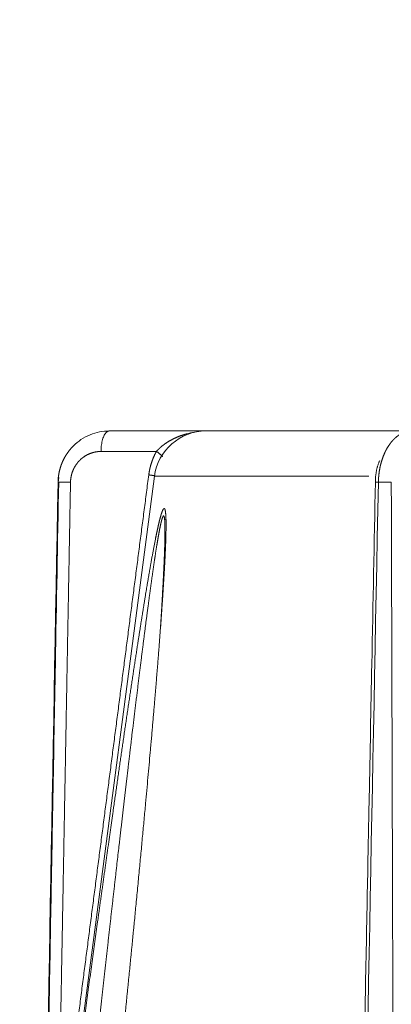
# Model space of a CAD drawing. Header units: millimetres. Extents: x 5437 to 18441, y -4466 to 3128.
# Tile 343 of 497: x 13640 to 13654, y -36 to 1. Entities that reach past the tile are written whole.
import ezdxf

# ---------------------------------------------------------------- set-up
doc = ezdxf.new("R2010")
doc.units = ezdxf.units.MM
doc.layers.add('1', color=7, linetype='Continuous', true_color=0xffffff)
doc.dimstyles.get("Standard").update_dxf_attribs({"dimtxt": 0.18, "dimasz": 0.18, "dimexe": 0.18, "dimexo": 0.0625, "dimgap": 0.09, "dimtad": 0, "dimtih": 1, "dimtoh": 1, "dimdec": 4, "dimzin": 0, "dimdsep": 46, "dimtxsty": 'Standard', "dimcen": 0.09, "dimadec": 0, "dimazin": 0, "dimtfac": 1, "dimtdec": 4, "dimtofl": 0, "dimtmove": 0, "dimatfit": 3, "dimfxl": 1, "dimtolj": 1, "dimtzin": 0, "dimarcsym": 0})

# ---------------------------------------------------------------- blocks, each defined once
blk = doc.blocks.new('*D4')
at = {"color": 0, "lineweight": -2, "transparency": 16777216}
for p, q in [((13346.81, 234.502), (13346.81, -825.635)), ((13857.587, -64.498), (13857.587, -825.635))]:
    blk.add_line(p, q, dxfattribs=at)
at = {"color": 0, "lineweight": 0, "transparency": 16777216}
for p, q in [((13426.81, -825.455), (13508.775, -825.455)), ((13777.587, -825.455), (13695.622, -825.455))]:
    blk.add_line(p, q, dxfattribs=at)
at = {"color": 0, "lineweight": 20, "transparency": 16777216}
for points in [[(13426.81, -812.121), (13426.81, -838.788), (13346.81, -825.455)], [(13777.587, -812.121), (13777.587, -838.788), (13857.587, -825.455)]]:
    blk.add_solid(points, dxfattribs=at)
at = {"layer": 'Defpoints', "color": 0, "lineweight": 20, "transparency": 16777216}
for p in [(13346.81, 234.564), (13857.587, -64.436), (13346.81, -825.455)]:
    blk.add_point(p, dxfattribs=at)
at = {"color": 0, "lineweight": 20, "transparency": 16777216, "insert": (13602.199, -825.455), "char_height": 80, "attachment_point": 5}
blk.add_mtext('\\A1;515', dxfattribs=at)

msp = doc.modelspace()

# ---------------------------------------------------------------- linework, layer by layer
at = {"layer": '1', "color": 0, "lineweight": 20}
for p, q in [((13643.2294, -14.43566), (13646.94266, -14.43566)), ((13646.9427, -14.43566), (13654.85683, -14.43566)), ((13645.03492, -15.2217), (13642.91073, -15.2217)), ((13644.95981, -16.17461), (13640.44925, -50.43566)), ((13653.18463, -16.17461), (13644.95981, -16.17461)), ((13654.04093, -16.40076), (13653.54544, -16.40076))]:
    msp.add_line(p, q, dxfattribs=at)
msp.add_arc((13646.9427, -16.43566), 2, 90, 172.5, dxfattribs=at)
for points, degree in [([(13642.14276, -14.76862), (13642.25252, -14.69456), (13642.36974, -14.63177), (13642.49205, -14.58152)], 3), ([(13646.19726, -14.54593), (13646.29341, -14.52019), (13646.39055, -14.49863), (13646.48833, -14.48164)], 3), ([(13641.85927, -15.0008), (13641.94633, -14.91472), (13642.04137, -14.83688), (13642.14276, -14.76862)], 3), ([(13653.59485, -15.56686), (13653.43041, -15.95214), (13653.42998, -16.39901)], 2), ([(13641.25707, -42.92177), (13641.95316, -37.56092), (13642.64962, -32.20012), (13643.34646, -26.83938), (13644.04371, -21.4787), (13644.74138, -16.11807)], 5), ([(13641.29328, -16.21845), (13641.26489, -16.39923)], 1), ([(13640.67136, -48.74839), (13640.86806, -37.96585), (13641.06506, -27.1833), (13641.26238, -16.40076)], 3), ([(13641.74155, -16.40076), (13641.64454, -21.70496), (13641.54758, -27.00916), (13641.45068, -32.31337), (13641.35385, -37.61757), (13641.25707, -42.92177)], 5), ([(13653.54544, -16.40076), (13653.32269, -27.73584), (13653.10004, -39.07093), (13652.87748, -50.40602)], 3), ([(13654.1435, -50.40728), (13654.10814, -39.07163), (13654.07393, -27.73612), (13654.04093, -16.40076)], 3), ([(13645.36178, -18.06048), (13645.36135, -18.04039), (13645.36085, -18.02031), (13645.36028, -18.00022)], 3), ([(13645.05342, -18.80772), (13645.03744, -18.91157), (13645.02097, -19.01543), (13645.00402, -19.11928)], 3), ([(13645.39699, -18.51104), (13645.39432, -18.6048), (13645.39105, -18.70075), (13645.3873, -18.79827)], 3), ([(13644.65155, -20.51551), (13644.66312, -20.4464), (13644.67471, -20.37729), (13644.68632, -20.30819)], 3), ([(13644.72804, -21.06031), (13644.71297, -21.17528), (13644.69768, -21.29024), (13644.68219, -21.4052)], 3), ([(13644.00476, -24.6665), (13644.01572, -24.59294), (13644.02669, -24.51938), (13644.03767, -24.44582)], 3), ([(13644.99094, -24.51772), (13644.98244, -24.6184), (13644.97396, -24.71909), (13644.96549, -24.81977)], 3), ([(13644.13092, -25.82265), (13644.11678, -25.94158), (13644.10256, -26.06051), (13644.08824, -26.17943)], 3), ([(13643.59996, -30.3563), (13643.57461, -30.5791), (13643.54907, -30.8019), (13643.52334, -31.0247)], 3), ([(13644.24612, -32.66193), (13644.22618, -32.86675), (13644.20626, -33.07157), (13644.18637, -33.27639)], 3), ([(13642.78114, -33.25179), (13642.79178, -33.17504), (13642.80241, -33.09828), (13642.81305, -33.02153)], 3)]:
    msp.add_open_spline(points, degree=degree, dxfattribs=at)
for points, degree, knots in [([(13642.49205, -14.58152), (13642.6087, -14.5335), (13642.72999, -14.49693), (13642.97731, -14.44801), (13643.10334, -14.43566), (13643.2294, -14.43566)], 3, [0, 0, 0, 0, 0.5, 0.5, 1, 1, 1, 1]), ([(13645.45317, -14.86923), (13645.45976, -14.86507), (13645.47303, -14.8567), (13645.49324, -14.84431), (13645.51382, -14.83195), (13645.53481, -14.81964), (13645.55618, -14.80738), (13645.57795, -14.79518), (13645.60012, -14.78305), (13645.62268, -14.771), (13645.64564, -14.75902), (13645.66899, -14.74713), (13645.69275, -14.73534), (13645.7169, -14.72365), (13645.74145, -14.71207), (13645.7664, -14.70061), (13645.79174, -14.68927), (13645.81749, -14.67807), (13645.84363, -14.66701), (13645.87017, -14.6561), (13645.89712, -14.64535), (13645.92445, -14.63475), (13645.94286, -14.62789), (13645.95211, -14.62444)], 3, [0, 0, 0, 0, 0.04205882, 0.08466874, 0.12783067, 0.17154548, 0.21581401, 0.26063709, 0.30601548, 0.35194996, 0.39844123, 0.44549002, 0.49309698, 0.54126278, 0.58998805, 0.6392734, 0.6891194, 0.73952664, 0.79049567, 0.84202701, 0.89412118, 0.94677868, 1, 1, 1, 1]), ([(13645.95211, -14.62444), (13645.95993, -14.62157), (13645.97562, -14.61582), (13645.99933, -14.60742), (13646.02327, -14.59915), (13646.04745, -14.59105), (13646.07185, -14.5831), (13646.09648, -14.57531), (13646.12135, -14.56769), (13646.14644, -14.56025), (13646.17176, -14.55296), (13646.18874, -14.54828), (13646.19726, -14.54593)], 3, [0, 0, 0, 0, 0.09695953, 0.19459344, 0.29290221, 0.39188635, 0.49154632, 0.59188261, 0.69289568, 0.79458597, 0.89695393, 1, 1, 1, 1]), ([(13654.36432, -14.57322), (13654.36021, -14.57575), (13654.35201, -14.58082), (13654.33979, -14.58865), (13654.32767, -14.59663), (13654.31565, -14.60478), (13654.30373, -14.61308), (13654.29192, -14.62154), (13654.28021, -14.63015), (13654.2686, -14.63891), (13654.25709, -14.64782), (13654.24569, -14.65686), (13654.2344, -14.66605), (13654.22321, -14.67537), (13654.21213, -14.68482), (13654.20115, -14.6944), (13654.19028, -14.70411), (13654.17952, -14.71395), (13654.16886, -14.7239), (13654.15832, -14.73397), (13654.14788, -14.74415), (13654.13754, -14.75445), (13654.12732, -14.76485), (13654.1172, -14.77536), (13654.1072, -14.78597), (13654.0973, -14.79669), (13654.0875, -14.8075), (13654.07782, -14.8184), (13654.06824, -14.82939), (13654.05878, -14.84047), (13654.04942, -14.85164), (13654.04016, -14.86289), (13654.03102, -14.87422), (13654.02198, -14.88563), (13654.01305, -14.89711), (13654.00422, -14.90867), (13653.9955, -14.92029), (13653.98689, -14.93198), (13653.97838, -14.94373), (13653.96998, -14.95555), (13653.96168, -14.96742), (13653.95621, -14.97541), (13653.95348, -14.9794)], 3, [0, 0, 0, 0, 0.02748187, 0.05483558, 0.08206117, 0.10915871, 0.13612825, 0.16296985, 0.18968357, 0.21626947, 0.24272762, 0.26905808, 0.29526093, 0.32133622, 0.34728403, 0.37310443, 0.3987975, 0.42436332, 0.44980195, 0.47511349, 0.50029801, 0.52535559, 0.55028633, 0.57509031, 0.59976763, 0.62431836, 0.64874262, 0.67304049, 0.69721207, 0.72125747, 0.74517679, 0.76897013, 0.79263761, 0.81617933, 0.8395954, 0.86288595, 0.8860511, 0.90909095, 0.93200564, 0.95479529, 0.97746003, 1, 1, 1, 1]), ([(13641.42588, -15.63759), (13641.42872, -15.63101), (13641.4344, -15.61785), (13641.4432, -15.59821), (13641.45222, -15.57861), (13641.46146, -15.55909), (13641.47093, -15.53962), (13641.48062, -15.52023), (13641.49054, -15.5009), (13641.50069, -15.48165), (13641.51106, -15.46247), (13641.52166, -15.44338), (13641.53248, -15.42437), (13641.54353, -15.40544), (13641.55481, -15.3866), (13641.56631, -15.36785), (13641.57804, -15.3492), (13641.59, -15.33064), (13641.60217, -15.31219), (13641.61458, -15.29384), (13641.6272, -15.27559), (13641.64005, -15.25746), (13641.65313, -15.23944), (13641.66643, -15.22153), (13641.67995, -15.20375), (13641.69369, -15.18608), (13641.70765, -15.16854), (13641.72183, -15.15114), (13641.73623, -15.13386), (13641.75085, -15.11671), (13641.76569, -15.09971), (13641.78075, -15.08285), (13641.79602, -15.06613), (13641.81151, -15.04956), (13641.82721, -15.03314), (13641.84312, -15.01686), (13641.85388, -15.00616), (13641.85927, -15.0008)], 3, [0, 0, 0, 0, 0.02754498, 0.05514902, 0.08281224, 0.11053477, 0.13831675, 0.16615828, 0.19405951, 0.22202054, 0.25004151, 0.27812253, 0.30626372, 0.33446521, 0.36272711, 0.39104954, 0.41943261, 0.44787644, 0.47638115, 0.50494684, 0.53357364, 0.56226165, 0.59101097, 0.61982173, 0.64869403, 0.67762798, 0.70662368, 0.73568124, 0.76480077, 0.79398237, 0.82322614, 0.85253218, 0.88190059, 0.91133149, 0.94082495, 0.97038109, 1, 1, 1, 1]), ([(13645.03492, -15.2217), (13645.03855, -15.21756), (13645.04584, -15.20925), (13645.05702, -15.19684), (13645.06843, -15.18442), (13645.0801, -15.17199), (13645.09202, -15.15956), (13645.10419, -15.14714), (13645.1166, -15.13472), (13645.12927, -15.12231), (13645.14219, -15.1099), (13645.15536, -15.09752), (13645.16878, -15.08515), (13645.18245, -15.0728), (13645.19637, -15.06047), (13645.21054, -15.04817), (13645.22496, -15.0359), (13645.23964, -15.02367), (13645.25456, -15.01147), (13645.26974, -14.99931), (13645.28516, -14.9872), (13645.30084, -14.97513), (13645.31677, -14.96311), (13645.33295, -14.95115), (13645.34938, -14.93924), (13645.36605, -14.92739), (13645.38298, -14.91561), (13645.40016, -14.90389), (13645.41759, -14.89224), (13645.43526, -14.88066), (13645.44719, -14.87305), (13645.45317, -14.86923)], 3, [0, 0, 0, 0, 0.03073991, 0.06173486, 0.09298646, 0.12449625, 0.15626573, 0.18829639, 0.22058966, 0.25314695, 0.28596962, 0.31905902, 0.35241645, 0.38604318, 0.41994045, 0.45410949, 0.48855147, 0.52326755, 0.55825886, 0.59352651, 0.62907157, 0.6648951, 0.70099813, 0.73738165, 0.77404665, 0.8109941, 0.84822492, 0.88574004, 0.92354034, 0.96162671, 1, 1, 1, 1]), ([(13653.95348, -14.9794), (13653.94998, -14.98457), (13653.94299, -14.9949), (13653.93265, -15.01062), (13653.92243, -15.02649), (13653.91233, -15.04251), (13653.90236, -15.05869), (13653.89253, -15.07501), (13653.88282, -15.09148), (13653.87324, -15.10809), (13653.86379, -15.12484), (13653.85448, -15.14172), (13653.8453, -15.15874), (13653.83626, -15.17589), (13653.82734, -15.19317), (13653.81857, -15.21057), (13653.80993, -15.22809), (13653.80142, -15.24574), (13653.79306, -15.2635), (13653.78482, -15.28137), (13653.77673, -15.29936), (13653.76878, -15.31745), (13653.76096, -15.33565), (13653.75329, -15.35395), (13653.74575, -15.37236), (13653.73835, -15.39085), (13653.73109, -15.40945), (13653.72398, -15.42813), (13653.717, -15.4469), (13653.71016, -15.46576), (13653.70347, -15.4847), (13653.69691, -15.50373), (13653.6905, -15.52283), (13653.68423, -15.542), (13653.6781, -15.56125), (13653.67211, -15.58056), (13653.66626, -15.59995), (13653.66056, -15.61939), (13653.65499, -15.6389), (13653.64957, -15.65847), (13653.64428, -15.67809), (13653.63914, -15.69777), (13653.63414, -15.7175), (13653.62928, -15.73727), (13653.62456, -15.75709), (13653.61998, -15.77696), (13653.61555, -15.79686), (13653.61125, -15.81681), (13653.60709, -15.83679), (13653.60307, -15.8568), (13653.59919, -15.87684), (13653.59544, -15.89691), (13653.59184, -15.917), (13653.58837, -15.93712), (13653.58504, -15.95726), (13653.58185, -15.97742), (13653.57879, -15.99759), (13653.57587, -16.01777), (13653.57309, -16.03797), (13653.57044, -16.05818), (13653.56792, -16.07839), (13653.56554, -16.0986), (13653.56329, -16.11882), (13653.56117, -16.13903), (13653.55919, -16.15924), (13653.55734, -16.17945), (13653.55562, -16.19965), (13653.55402, -16.21984), (13653.55256, -16.24002), (13653.55123, -16.26018), (13653.55002, -16.28033), (13653.54894, -16.30046), (13653.54799, -16.32056), (13653.54716, -16.34065), (13653.54646, -16.36071), (13653.54587, -16.38074), (13653.54559, -16.39409), (13653.54544, -16.40076)], 3, [0, 0, 0, 0, 0.01452778, 0.02901876, 0.0434731, 0.05789094, 0.07227244, 0.08661777, 0.10092709, 0.11520056, 0.12943834, 0.14364061, 0.15780752, 0.17193926, 0.18603599, 0.20009788, 0.21412511, 0.22811786, 0.2420763, 0.25600062, 0.269891, 0.28374762, 0.29757067, 0.31136033, 0.3251168, 0.33884026, 0.35253091, 0.36618895, 0.37981456, 0.39340794, 0.4069693, 0.42049884, 0.43399676, 0.44746327, 0.46089857, 0.47430287, 0.48767638, 0.50101931, 0.51433188, 0.52761431, 0.5408668, 0.55408959, 0.56728288, 0.58044691, 0.5935819, 0.60668807, 0.61976565, 0.63281487, 0.64583597, 0.65882917, 0.67179472, 0.68473284, 0.69764378, 0.71052778, 0.72338507, 0.7362159, 0.74902052, 0.76179918, 0.77455211, 0.78727958, 0.79998183, 0.81265912, 0.82531169, 0.83793982, 0.85054376, 0.86312376, 0.87568008, 0.888213, 0.90072278, 0.91320967, 0.92567396, 0.9381159, 0.95053577, 0.96293384, 0.97531039, 0.98766568, 1, 1, 1, 1]), ([(13642.91073, -15.2217), (13642.8074, -15.22166), (13642.70424, -15.23329), (13642.60214, -15.25664), (13642.40788, -15.32569), (13642.23075, -15.43753), (13642.14893, -15.50231), (13642.03879, -15.61201), (13641.94709, -15.7397), (13641.91904, -15.78353), (13641.84281, -15.91772), (13641.7878, -16.06423), (13641.76176, -16.16622), (13641.7458, -16.27503), (13641.74194, -16.38482), (13641.74179, -16.39013), (13641.74166, -16.39544), (13641.74155, -16.40076)], 5, [0, 0, 0, 0, 0, 0, 0.29325221, 0.29325221, 0.29325221, 0.57693021, 0.57693021, 0.57693021, 0.71479363, 0.71479363, 0.71479363, 0.98621046, 0.98621046, 0.98621046, 1, 1, 1, 1, 1, 1]), ([(13644.74138, -16.11807), (13644.76117, -15.96596), (13644.79244, -15.81597), (13644.83476, -15.66879), (13644.90046, -15.49152), (13644.98209, -15.32184), (13644.99908, -15.28813), (13645.0167, -15.25476), (13645.03492, -15.2217)], 5, [0, 0, 0, 0, 0, 0, 0.79967118, 0.79967118, 0.79967118, 1, 1, 1, 1, 1, 1]), ([(13641.26238, -16.40076), (13641.26253, -16.39343), (13641.26284, -16.37877), (13641.26361, -16.35678), (13641.26459, -16.33477), (13641.26582, -16.31274), (13641.2673, -16.2907), (13641.26901, -16.26864), (13641.27096, -16.24658), (13641.27316, -16.22452), (13641.2756, -16.20245), (13641.27828, -16.18038), (13641.28121, -16.15832), (13641.28439, -16.13626), (13641.28781, -16.11422), (13641.29147, -16.09218), (13641.29539, -16.07016), (13641.29954, -16.04816), (13641.30395, -16.02618), (13641.30861, -16.00423), (13641.31351, -15.9823), (13641.31866, -15.9604), (13641.32406, -15.93853), (13641.32971, -15.9167), (13641.33561, -15.89491), (13641.34176, -15.87316), (13641.34815, -15.85145), (13641.3548, -15.8298), (13641.36169, -15.80819), (13641.36884, -15.78664), (13641.37624, -15.76515), (13641.38388, -15.74371), (13641.39177, -15.72234), (13641.39992, -15.70104), (13641.40831, -15.67981), (13641.41694, -15.65864), (13641.4229, -15.64461), (13641.42588, -15.63759)], 3, [0, 0, 0, 0, 0.02793838, 0.05591219, 0.0839216, 0.11196676, 0.14004786, 0.16816506, 0.19631853, 0.22450844, 0.25273494, 0.28099822, 0.30929843, 0.33763574, 0.36601031, 0.3944223, 0.42287188, 0.45135921, 0.47988445, 0.50844775, 0.53704929, 0.56568921, 0.59436767, 0.62308484, 0.65184087, 0.68063591, 0.70947012, 0.73834365, 0.76725666, 0.79620929, 0.82520171, 0.85423406, 0.88330649, 0.91241915, 0.94157219, 0.97076576, 1, 1, 1, 1]), ([(13641.28772, -16.39829), (13641.24518, -18.72515), (13641.17156, -22.75316), (13641.07732, -27.91305), (13640.99906, -32.199), (13640.9139, -36.86504), (13640.8127, -42.4126), (13640.73806, -46.50724), (13640.70136, -48.52064)], 3, [0, 0, 0, 0, 0.21731238, 0.37618782, 0.48189651, 0.61759035, 0.81196261, 1, 1, 1, 1]), ([(13653.42998, -16.39901), (13653.38435, -18.72578), (13653.30538, -22.75362), (13653.20423, -27.91329), (13653.12022, -32.19907), (13653.02877, -36.86491), (13652.92592, -42.11292), (13652.85156, -45.90805), (13652.81798, -47.62204)], 3, [0, 0, 0, 0, 0.22356236, 0.38700711, 0.49575601, 0.63535246, 0.83531493, 1, 1, 1, 1]), ([(13645.03096, -18.41849), (13645.03298, -18.40875), (13645.03699, -18.38936), (13645.04298, -18.36062), (13645.04892, -18.3323), (13645.05481, -18.30442), (13645.06065, -18.27697), (13645.06643, -18.24997), (13645.07216, -18.2234), (13645.07784, -18.19727), (13645.08346, -18.17158), (13645.08903, -18.14632), (13645.09455, -18.1215), (13645.10002, -18.09712), (13645.10543, -18.07318), (13645.11079, -18.04967), (13645.1161, -18.0266), (13645.12136, -18.00397), (13645.12656, -17.98177), (13645.13171, -17.96001), (13645.13681, -17.93869), (13645.14185, -17.91781), (13645.14684, -17.89736), (13645.15178, -17.87735), (13645.15667, -17.85778), (13645.1615, -17.83865), (13645.16628, -17.81995), (13645.171, -17.80169), (13645.17568, -17.78387), (13645.1803, -17.76648), (13645.18487, -17.74953), (13645.18938, -17.73302), (13645.19384, -17.71695), (13645.19825, -17.70131), (13645.20261, -17.68611), (13645.20691, -17.67135), (13645.21116, -17.65703), (13645.21536, -17.64314), (13645.2195, -17.62969), (13645.22359, -17.61668), (13645.22763, -17.60409), (13645.23029, -17.59601), (13645.23162, -17.59198)], 3, [0, 0, 0, 0, 0.03004253, 0.05980133, 0.08927787, 0.11847369, 0.14739034, 0.17602942, 0.2043926, 0.23248158, 0.26029812, 0.28784401, 0.31512112, 0.34213137, 0.36887673, 0.39535923, 0.42158096, 0.44754409, 0.47325083, 0.49870347, 0.52390436, 0.54885595, 0.57356073, 0.59802127, 0.62224024, 0.64622037, 0.66996449, 0.69347548, 0.71675635, 0.73981017, 0.76264012, 0.78524947, 0.80764157, 0.82981989, 0.85178799, 0.87354954, 0.8951083, 0.91646816, 0.9376331, 0.95860723, 0.97939476, 1, 1, 1, 1]), ([(13645.23162, -17.59198), (13645.23272, -17.58869), (13645.23492, -17.5821), (13645.23819, -17.57252), (13645.24145, -17.56316), (13645.24468, -17.55406), (13645.24788, -17.54521), (13645.25107, -17.53661), (13645.25423, -17.52825), (13645.25737, -17.52015), (13645.26049, -17.51229), (13645.26358, -17.50467), (13645.26563, -17.49979), (13645.26665, -17.49736)], 3, [0, 0, 0, 0, 0.09224279, 0.18418181, 0.27582919, 0.36719716, 0.45829807, 0.54914437, 0.63974864, 0.73012352, 0.82028179, 0.91023631, 1, 1, 1, 1]), ([(13645.26665, -17.49736), (13645.26766, -17.49507), (13645.26966, -17.49052), (13645.27265, -17.48401), (13645.27561, -17.47777), (13645.27854, -17.4718), (13645.28144, -17.4661), (13645.28432, -17.46067), (13645.28718, -17.45552), (13645.29, -17.45064), (13645.2928, -17.44603), (13645.29558, -17.4417), (13645.29833, -17.43764), (13645.30105, -17.43385), (13645.30375, -17.43034), (13645.30642, -17.42709), (13645.30907, -17.42412), (13645.31235, -17.42074), (13645.31624, -17.41726), (13645.32066, -17.41408), (13645.32496, -17.4118), (13645.32912, -17.41043), (13645.33315, -17.40998), (13645.33705, -17.41042), (13645.34081, -17.41179), (13645.34445, -17.414), (13645.34677, -17.41625), (13645.34793, -17.41737)], 3, [0, 0, 0, 0, 0.03228798, 0.06450305, 0.09665088, 0.12873717, 0.16076763, 0.19274803, 0.22468415, 0.2565818, 0.28844682, 0.32028505, 0.35210235, 0.3839046, 0.41569769, 0.4474875, 0.47927993, 0.51108086, 0.56717803, 0.62274892, 0.67782781, 0.73244992, 0.78665132, 0.84046895, 0.89394052, 0.9471045, 1, 1, 1, 1]), ([(13645.33978, -17.75031), (13645.33939, -17.74838), (13645.33863, -17.74454), (13645.33744, -17.73912), (13645.33622, -17.73397), (13645.33498, -17.72911), (13645.33371, -17.72454), (13645.33241, -17.72025), (13645.33108, -17.71626), (13645.32973, -17.71255), (13645.32835, -17.70914), (13645.32694, -17.70601), (13645.3255, -17.70317), (13645.32403, -17.70062), (13645.32254, -17.69836), (13645.32102, -17.69638), (13645.31947, -17.6947), (13645.31789, -17.6933), (13645.31628, -17.69219), (13645.31465, -17.69137), (13645.31299, -17.69084), (13645.31129, -17.6906), (13645.30958, -17.69065), (13645.30783, -17.69098), (13645.30606, -17.69161), (13645.30425, -17.69252), (13645.30242, -17.69372), (13645.30057, -17.69521), (13645.29868, -17.69699), (13645.29676, -17.69906), (13645.29482, -17.70141), (13645.29285, -17.70406), (13645.29085, -17.70699), (13645.28883, -17.71021), (13645.28677, -17.71372), (13645.28469, -17.71752), (13645.28258, -17.72161), (13645.28044, -17.72598), (13645.27827, -17.73065), (13645.27608, -17.7356), (13645.27386, -17.74083), (13645.27236, -17.74454), (13645.27161, -17.7464)], 3, [0, 0, 0, 0, 0.02604377, 0.05192894, 0.077663, 0.10325357, 0.12870841, 0.15403537, 0.17924246, 0.20433778, 0.22932954, 0.25422607, 0.27903578, 0.30376717, 0.32842882, 0.35302939, 0.37757761, 0.40208224, 0.42655211, 0.45099609, 0.47542306, 0.49984194, 0.52426163, 0.54869105, 0.57313912, 0.59761471, 0.62212668, 0.64668385, 0.67129498, 0.69596879, 0.72071391, 0.74553891, 0.77045229, 0.79546244, 0.82057765, 0.84580613, 0.87115596, 0.89663511, 0.92225143, 0.94801264, 0.97392635, 1, 1, 1, 1]), ([(13645.34793, -17.41737), (13645.34849, -17.41811), (13645.34962, -17.41959), (13645.35127, -17.42208), (13645.3529, -17.42478), (13645.35451, -17.42769), (13645.35557, -17.42982), (13645.35609, -17.43088)], 3, [0, 0, 0, 0, 0.19863253, 0.39791723, 0.59788582, 0.79856972, 1, 1, 1, 1]), ([(13645.35609, -17.43088), (13645.35667, -17.4321), (13645.35783, -17.43455), (13645.35952, -17.43853), (13645.36118, -17.44274), (13645.36281, -17.44721), (13645.36441, -17.45192), (13645.36598, -17.45687), (13645.36752, -17.46208), (13645.36903, -17.46753), (13645.3705, -17.47324), (13645.37195, -17.47919), (13645.37336, -17.48538), (13645.37474, -17.49183), (13645.3761, -17.49852), (13645.37742, -17.50546), (13645.3787, -17.51265), (13645.37996, -17.52008), (13645.38119, -17.52777), (13645.38335, -17.54211), (13645.3863, -17.56456), (13645.38975, -17.59719), (13645.39287, -17.63338), (13645.39543, -17.67016), (13645.39753, -17.70602), (13645.39924, -17.73971), (13645.40068, -17.77378), (13645.40187, -17.80819), (13645.4028, -17.84397), (13645.40352, -17.88146), (13645.40409, -17.9209), (13645.40447, -17.96186), (13645.40468, -18.00431), (13645.40471, -18.04827), (13645.40456, -18.09372), (13645.40424, -18.14066), (13645.40374, -18.18911), (13645.40306, -18.23906), (13645.4022, -18.2905), (13645.40117, -18.34344), (13645.39996, -18.39789), (13645.39858, -18.45379), (13645.39752, -18.49185), (13645.39699, -18.51104)], 3, [0, 0, 0, 0, 0.01040833, 0.02083011, 0.03126708, 0.04172096, 0.05219349, 0.06268637, 0.07320131, 0.08373999, 0.09430411, 0.10489533, 0.1155153, 0.12616567, 0.13684807, 0.14756411, 0.15831539, 0.16910349, 0.17992999, 0.19079642, 0.22808451, 0.26653779, 0.30622076, 0.34719217, 0.38008008, 0.41221295, 0.44360833, 0.47428509, 0.50426343, 0.53604963, 0.56835044, 0.60117803, 0.63454399, 0.66845936, 0.70293466, 0.73797989, 0.77360457, 0.80981779, 0.84662817, 0.88404394, 0.92207292, 0.96072258, 1, 1, 1, 1]), ([(13645.17972, -18.10302), (13645.17854, -18.10879), (13645.17615, -18.12039), (13645.17256, -18.13811), (13645.16893, -18.15617), (13645.16526, -18.17459), (13645.16157, -18.19338), (13645.15783, -18.21252), (13645.15407, -18.23202), (13645.15027, -18.25188), (13645.14643, -18.2721), (13645.14257, -18.29267), (13645.13866, -18.31361), (13645.13472, -18.33491), (13645.13075, -18.35656), (13645.12675, -18.37858), (13645.12271, -18.40095), (13645.11863, -18.42368), (13645.11452, -18.44677), (13645.11038, -18.47023), (13645.1062, -18.49404), (13645.10199, -18.5182), (13645.09775, -18.54273), (13645.09347, -18.56762), (13645.08915, -18.59287), (13645.0848, -18.61847), (13645.08042, -18.64444), (13645.076, -18.67076), (13645.07155, -18.69744), (13645.06707, -18.72448), (13645.06255, -18.75189), (13645.05799, -18.77964), (13645.05495, -18.79831), (13645.05342, -18.80769)], 3, [0, 0, 0, 0, 0.02746918, 0.05523562, 0.08330212, 0.1116714, 0.14034606, 0.16932866, 0.19862165, 0.22822742, 0.25814827, 0.28838643, 0.31894408, 0.34982331, 0.38102616, 0.41255459, 0.44441052, 0.47659581, 0.50911223, 0.54196155, 0.57514544, 0.60866555, 0.64252346, 0.67672073, 0.71125883, 0.74613924, 0.78136336, 0.81693255, 0.85284816, 0.88911147, 0.92572374, 0.96268619, 1, 1, 1, 1]), ([(13645.2716, -17.74642), (13645.27087, -17.74826), (13645.26942, -17.75195), (13645.26721, -17.7578), (13645.26498, -17.76391), (13645.26272, -17.77029), (13645.26044, -17.77694), (13645.25813, -17.78387), (13645.25579, -17.79107), (13645.25343, -17.79854), (13645.25104, -17.80628), (13645.24862, -17.81429), (13645.24618, -17.82258), (13645.24372, -17.83114), (13645.24122, -17.83997), (13645.2387, -17.84907), (13645.23616, -17.85844), (13645.23358, -17.86809), (13645.23098, -17.87801), (13645.22836, -17.8882), (13645.22571, -17.89866), (13645.22303, -17.90939), (13645.22033, -17.9204), (13645.2176, -17.93168), (13645.21484, -17.94323), (13645.21206, -17.95505), (13645.20925, -17.96714), (13645.20641, -17.97951), (13645.20355, -17.99215), (13645.20067, -18.00506), (13645.19775, -18.01824), (13645.19481, -18.0317), (13645.19184, -18.04542), (13645.18885, -18.05942), (13645.18583, -18.07369), (13645.18279, -18.08823), (13645.18075, -18.09807), (13645.17972, -18.10302)], 3, [0, 0, 0, 0, 0.02475828, 0.04968159, 0.07477635, 0.10004884, 0.12550522, 0.15115151, 0.17699362, 0.20303728, 0.22928814, 0.25575169, 0.28243328, 0.30933816, 0.33647141, 0.36383803, 0.39144285, 0.4192906, 0.44738589, 0.47573319, 0.50433687, 0.53320117, 0.56233023, 0.59172807, 0.62139859, 0.65134561, 0.68157283, 0.71208383, 0.74288213, 0.77397112, 0.80535412, 0.83703432, 0.86901487, 0.9012988, 0.93388907, 0.96678854, 1, 1, 1, 1]), ([(13645.36028, -18.00022), (13645.36012, -17.99507), (13645.35981, -17.98487), (13645.3593, -17.96998), (13645.35877, -17.95561), (13645.3582, -17.94177), (13645.35761, -17.92845), (13645.35699, -17.91566), (13645.35635, -17.90339), (13645.35569, -17.89166), (13645.355, -17.88045), (13645.35428, -17.86976), (13645.35355, -17.8596), (13645.35255, -17.8469), (13645.35121, -17.83179), (13645.34942, -17.81451), (13645.3474, -17.79769), (13645.34513, -17.78134), (13645.34261, -17.7654), (13645.34074, -17.75542), (13645.33978, -17.75035)], 3, [0, 0, 0, 0, 0.04869541, 0.09636146, 0.14300541, 0.18863499, 0.23325848, 0.27688471, 0.31952316, 0.36118397, 0.40187801, 0.44161696, 0.48041336, 0.51828067, 0.59146809, 0.66737908, 0.74610767, 0.8277382, 0.91234632, 1, 1, 1, 1]), ([(13645.35947, -18.57813), (13645.35968, -18.56816), (13645.36008, -18.54834), (13645.36063, -18.519), (13645.36114, -18.49017), (13645.36159, -18.46187), (13645.36199, -18.43408), (13645.36235, -18.40682), (13645.36265, -18.38008), (13645.36291, -18.35386), (13645.36312, -18.32817), (13645.36327, -18.30299), (13645.36338, -18.27834), (13645.36344, -18.25421), (13645.36345, -18.2306), (13645.36341, -18.20751), (13645.36333, -18.18495), (13645.36319, -18.16291), (13645.36301, -18.14139), (13645.36278, -18.12039), (13645.3625, -18.09991), (13645.36217, -18.07994), (13645.36191, -18.06694), (13645.36178, -18.06048)], 3, [0, 0, 0, 0, 0.05397843, 0.10729574, 0.15995523, 0.21196035, 0.26331465, 0.31402185, 0.3640858, 0.41351049, 0.46230008, 0.5104589, 0.55799144, 0.60490236, 0.65119655, 0.69687904, 0.74195511, 0.78643025, 0.83031015, 0.87360076, 0.91630826, 0.9584391, 1, 1, 1, 1]), ([(13644.99383, -18.6016), (13644.99591, -18.59118), (13645.00007, -18.57037), (13645.00629, -18.53943), (13645.01249, -18.50876), (13645.01866, -18.47839), (13645.02482, -18.4483), (13645.02892, -18.42841), (13645.03096, -18.41849)], 3, [0, 0, 0, 0, 0.16853342, 0.33631044, 0.50333825, 0.66962416, 0.83517558, 1, 1, 1, 1]), ([(13644.68632, -20.30819), (13644.68996, -20.28665), (13644.69718, -20.24385), (13644.70798, -20.18016), (13644.71866, -20.11735), (13644.72922, -20.05542), (13644.73968, -19.99436), (13644.75002, -19.93419), (13644.76024, -19.87489), (13644.77036, -19.81648), (13644.78036, -19.75894), (13644.79024, -19.70228), (13644.80002, -19.64651), (13644.80968, -19.59161), (13644.81922, -19.53759), (13644.82865, -19.48445), (13644.83951, -19.42356), (13644.85177, -19.35515), (13644.86545, -19.27948), (13644.87897, -19.20525), (13644.89233, -19.13246), (13644.90555, -19.0611), (13644.91861, -18.99118), (13644.93151, -18.92269), (13644.94427, -18.85564), (13644.95687, -18.79002), (13644.96932, -18.72585), (13644.98162, -18.66308), (13644.98978, -18.62199), (13644.99383, -18.6016)], 3, [0, 0, 0, 0, 0.03627545, 0.0721227, 0.10754235, 0.14253501, 0.1771013, 0.21124189, 0.24495745, 0.27824868, 0.31111633, 0.34356115, 0.37558393, 0.4071855, 0.43836671, 0.46912845, 0.49947165, 0.5444195, 0.58876379, 0.63250861, 0.67565819, 0.71821698, 0.76018959, 0.80158083, 0.84239572, 0.8826395, 0.92231764, 0.96143582, 1, 1, 1, 1]), ([(13645.38729, -18.79827), (13645.38685, -18.80977), (13645.38595, -18.83282), (13645.38457, -18.86767), (13645.38314, -18.90284), (13645.38167, -18.93835), (13645.38015, -18.97419), (13645.3786, -19.01036), (13645.377, -19.04686), (13645.37535, -19.0837), (13645.37366, -19.12088), (13645.37193, -19.15838), (13645.37016, -19.19622), (13645.36834, -19.23439), (13645.36648, -19.27289), (13645.36458, -19.31173), (13645.36263, -19.3509), (13645.36064, -19.3904), (13645.3586, -19.43024), (13645.35653, -19.47041), (13645.35441, -19.51091), (13645.35224, -19.55175), (13645.35003, -19.59291), (13645.34778, -19.63442), (13645.34548, -19.67625), (13645.34314, -19.71842), (13645.34076, -19.76092), (13645.33833, -19.80375), (13645.33586, -19.84692), (13645.33334, -19.89042), (13645.33079, -19.93425), (13645.32818, -19.97842), (13645.32554, -20.02292), (13645.32284, -20.06775), (13645.32011, -20.11292), (13645.31733, -20.15842), (13645.31451, -20.20425), (13645.31164, -20.25041), (13645.30873, -20.29691), (13645.30577, -20.34374), (13645.30277, -20.3909), (13645.30075, -20.42249), (13645.29973, -20.43833)], 3, [0, 0, 0, 0, 0.02221919, 0.04457421, 0.06706571, 0.08969428, 0.11246053, 0.13536507, 0.15840845, 0.18159127, 0.20491408, 0.22837742, 0.25198185, 0.27572789, 0.29961607, 0.32364689, 0.34782086, 0.37213847, 0.39660022, 0.42120657, 0.445958, 0.47085496, 0.49589792, 0.5210873, 0.54642356, 0.57190712, 0.5975384, 0.62331782, 0.64924578, 0.67532268, 0.70154892, 0.72792489, 0.75445096, 0.78112751, 0.80795491, 0.83493352, 0.86206368, 0.88934576, 0.9167801, 0.94436703, 0.97210689, 1, 1, 1, 1]), ([(13645.32034, -19.667), (13645.32113, -19.6498), (13645.32269, -19.61566), (13645.32497, -19.56499), (13645.32718, -19.51522), (13645.32931, -19.46637), (13645.33136, -19.41842), (13645.33333, -19.37139), (13645.33524, -19.32526), (13645.33707, -19.28005), (13645.33882, -19.23575), (13645.34051, -19.19236), (13645.34213, -19.14988), (13645.34367, -19.10831), (13645.34547, -19.05906), (13645.34747, -19.00228), (13645.34963, -18.93812), (13645.35165, -18.87517), (13645.35352, -18.8134), (13645.35525, -18.75283), (13645.35682, -18.69347), (13645.35824, -18.63526), (13645.35906, -18.59711), (13645.35947, -18.57816)], 3, [0, 0, 0, 0, 0.04575554, 0.090794, 0.13511629, 0.17872334, 0.22161615, 0.26379574, 0.30526322, 0.34601974, 0.38606651, 0.42540481, 0.46403599, 0.50196148, 0.53918279, 0.59928934, 0.65866412, 0.71731487, 0.77524962, 0.8324767, 0.88900475, 0.94484275, 1, 1, 1, 1]), ([(13645.00402, -19.11928), (13645.00204, -19.13208), (13644.99806, -19.15783), (13644.99207, -19.19678), (13644.98603, -19.23625), (13644.97995, -19.27624), (13644.97381, -19.31674), (13644.96763, -19.35776), (13644.9614, -19.3993), (13644.95511, -19.44136), (13644.94878, -19.48394), (13644.9424, -19.52703), (13644.93597, -19.57064), (13644.92949, -19.61476), (13644.92296, -19.65941), (13644.91638, -19.70457), (13644.90975, -19.75025), (13644.90307, -19.79645), (13644.89635, -19.84316), (13644.88957, -19.8904), (13644.88274, -19.93815), (13644.87587, -19.98641), (13644.86895, -20.0352), (13644.86197, -20.0845), (13644.85495, -20.13432), (13644.84788, -20.18466), (13644.84075, -20.23551), (13644.83358, -20.28689), (13644.82636, -20.33878), (13644.81909, -20.39119), (13644.81177, -20.44411), (13644.80441, -20.49755), (13644.79699, -20.55152), (13644.78952, -20.60599), (13644.78201, -20.66099), (13644.77444, -20.7165), (13644.76683, -20.77253), (13644.75917, -20.82908), (13644.75145, -20.88615), (13644.74369, -20.94373), (13644.73588, -21.00183), (13644.73066, -21.04076), (13644.72804, -21.06031)], 3, [0, 0, 0, 0, 0.02060936, 0.04143819, 0.06248707, 0.08375654, 0.10524717, 0.12695947, 0.14889397, 0.17105115, 0.19343149, 0.21603547, 0.23886354, 0.26191613, 0.28519369, 0.30869661, 0.3324253, 0.35638017, 0.38056157, 0.4049699, 0.42960551, 0.45446874, 0.47955994, 0.50487944, 0.53042756, 0.55620462, 0.58221092, 0.60844677, 0.63491244, 0.66160822, 0.6885344, 0.71569123, 0.74307897, 0.77069789, 0.79854823, 0.82663023, 0.85494413, 0.88349016, 0.91226854, 0.9412795, 0.97052325, 1, 1, 1, 1]), ([(13645.29624, -20.15881), (13645.29723, -20.13967), (13645.29918, -20.1016), (13645.30206, -20.04491), (13645.30487, -19.98889), (13645.30761, -19.93356), (13645.31029, -19.87892), (13645.3129, -19.82496), (13645.31545, -19.77168), (13645.31793, -19.71908), (13645.31954, -19.6843), (13645.32034, -19.667)], 3, [0, 0, 0, 0, 0.11585977, 0.23052771, 0.34400572, 0.45629577, 0.56739989, 0.67732018, 0.78605879, 0.89361796, 1, 1, 1, 1]), ([(13645.19139, -21.96667), (13645.19317, -21.93824), (13645.19673, -21.88163), (13645.20199, -21.79722), (13645.20717, -21.71367), (13645.21226, -21.63098), (13645.21727, -21.54916), (13645.22219, -21.4682), (13645.22703, -21.38811), (13645.23178, -21.30889), (13645.23645, -21.23053), (13645.24103, -21.15304), (13645.24553, -21.07641), (13645.24994, -21.00065), (13645.25426, -20.92575), (13645.2585, -20.85172), (13645.26266, -20.77856), (13645.26673, -20.70626), (13645.27071, -20.63483), (13645.27461, -20.56426), (13645.27843, -20.49456), (13645.28216, -20.42572), (13645.28581, -20.35775), (13645.28937, -20.29065), (13645.29285, -20.2244), (13645.29511, -20.18059), (13645.29624, -20.15881)], 3, [0, 0, 0, 0, 0.0466127, 0.09279222, 0.13853892, 0.18385317, 0.22873534, 0.27318582, 0.31720502, 0.36079335, 0.40395123, 0.44667911, 0.48897743, 0.53084667, 0.5722873, 0.61329982, 0.65388473, 0.69404258, 0.73377389, 0.77307924, 0.81195921, 0.85041439, 0.88844541, 0.9260529, 0.96323754, 1, 1, 1, 1]), ([(13644.03767, -24.44582), (13644.04337, -24.40767), (13644.05473, -24.3317), (13644.07171, -24.21833), (13644.08856, -24.10605), (13644.10527, -23.99486), (13644.12185, -23.88475), (13644.1383, -23.77573), (13644.15462, -23.66779), (13644.1708, -23.56094), (13644.18686, -23.45517), (13644.20277, -23.35049), (13644.21856, -23.2469), (13644.23421, -23.14439), (13644.24973, -23.04297), (13644.26512, -22.94263), (13644.28037, -22.84338), (13644.29549, -22.74521), (13644.31048, -22.64813), (13644.32534, -22.55214), (13644.34256, -22.44111), (13644.36213, -22.31532), (13644.38405, -22.17505), (13644.40577, -22.03658), (13644.42729, -21.89992), (13644.44863, -21.76507), (13644.46977, -21.63203), (13644.49072, -21.50079), (13644.51148, -21.37136), (13644.53205, -21.24373), (13644.55242, -21.11791), (13644.57261, -20.9939), (13644.59261, -20.8717), (13644.61241, -20.7513), (13644.63203, -20.63269), (13644.64507, -20.55441), (13644.65155, -20.51551)], 3, [0, 0, 0, 0, 0.02858662, 0.05691991, 0.08500001, 0.11282707, 0.14040126, 0.16772272, 0.19479162, 0.22160812, 0.24817241, 0.27448465, 0.30054503, 0.32635373, 0.35191095, 0.37721689, 0.40227175, 0.42707574, 0.45162907, 0.47593198, 0.4999847, 0.53604203, 0.57170543, 0.60697592, 0.64185456, 0.67634245, 0.71044072, 0.74415053, 0.77747311, 0.81040971, 0.84296163, 0.87513022, 0.90691688, 0.93832305, 0.96935024, 1, 1, 1, 1]), ([(13645.28099, -20.72368), (13645.27967, -20.74345), (13645.27699, -20.78333), (13645.2729, -20.84376), (13645.26871, -20.90527), (13645.26441, -20.96788), (13645.26001, -21.03159), (13645.25551, -21.09638), (13645.2509, -21.16228), (13645.24619, -21.22926), (13645.24138, -21.29734), (13645.23647, -21.36651), (13645.23145, -21.43677), (13645.22633, -21.50813), (13645.22111, -21.58058), (13645.21178, -21.70953), (13645.19832, -21.89397), (13645.18063, -22.13305), (13645.16286, -22.36994), (13645.1463, -22.58724), (13645.13093, -22.7864), (13645.1167, -22.9689), (13645.10215, -23.1539), (13645.08726, -23.34137), (13645.07204, -23.53134), (13645.05648, -23.72378), (13645.04059, -23.91871), (13645.02436, -24.11613), (13645.00781, -24.31602), (13644.99659, -24.45024), (13644.99094, -24.51772)], 3, [0, 0, 0, 0, 0.01604969, 0.03237035, 0.0489622, 0.06582545, 0.08296029, 0.10036692, 0.1180455, 0.13599622, 0.15421923, 0.1727147, 0.19148277, 0.21052358, 0.22983729, 0.24942401, 0.31355319, 0.37691654, 0.43951803, 0.50136182, 0.54867935, 0.59655881, 0.64500175, 0.69400968, 0.74358405, 0.79372626, 0.84443768, 0.8957196, 0.9475733, 1, 1, 1, 1]), ([(13645.29973, -20.43833), (13645.29853, -20.45691), (13645.29612, -20.49426), (13645.29244, -20.55069), (13645.2887, -20.60776), (13645.28488, -20.66548), (13645.28229, -20.70422), (13645.28099, -20.72368)], 3, [0, 0, 0, 0, 0.19607172, 0.39410481, 0.59410208, 0.79606626, 1, 1, 1, 1]), ([(13644.68219, -21.4052), (13644.67879, -21.431), (13644.67195, -21.48284), (13644.66167, -21.56108), (13644.6513, -21.64014), (13644.64086, -21.72003), (13644.63034, -21.80074), (13644.61974, -21.88229), (13644.60906, -21.96466), (13644.5983, -22.04786), (13644.58746, -22.13189), (13644.57655, -22.21674), (13644.56555, -22.30243), (13644.55448, -22.38894), (13644.54332, -22.47628), (13644.53209, -22.56445), (13644.52078, -22.65344), (13644.50938, -22.74327), (13644.49791, -22.83392), (13644.48636, -22.92539), (13644.47473, -23.0177), (13644.46303, -23.11084), (13644.45124, -23.2048), (13644.43937, -23.29959), (13644.42743, -23.39521), (13644.4154, -23.49165), (13644.4033, -23.58893), (13644.39111, -23.68703), (13644.37885, -23.78596), (13644.36651, -23.88571), (13644.35409, -23.9863), (13644.34159, -24.08771), (13644.32901, -24.18995), (13644.31636, -24.29302), (13644.30362, -24.39692), (13644.29081, -24.50164), (13644.27791, -24.6072), (13644.26494, -24.71358), (13644.25189, -24.82078), (13644.23876, -24.92882), (13644.22555, -25.03768), (13644.21226, -25.14737), (13644.1989, -25.25789), (13644.18545, -25.36924), (13644.17193, -25.48142), (13644.15833, -25.59442), (13644.14465, -25.70825), (13644.13551, -25.78443), (13644.13092, -25.82265)], 3, [0, 0, 0, 0, 0.01780628, 0.03578565, 0.05393827, 0.07226429, 0.09076384, 0.10943707, 0.12828411, 0.14730509, 0.16650014, 0.18586938, 0.20541293, 0.22513092, 0.24502345, 0.26509063, 0.28533259, 0.30574941, 0.3263412, 0.34710807, 0.36805011, 0.38916741, 0.41046008, 0.43192819, 0.45357185, 0.47539113, 0.49738612, 0.5195569, 0.54190355, 0.56442615, 0.58712478, 0.60999952, 0.63305042, 0.65627758, 0.67968105, 0.7032609, 0.72701721, 0.75095003, 0.77505943, 0.79934547, 0.82380822, 0.84844773, 0.87326406, 0.89825727, 0.92342742, 0.94877455, 0.97429873, 1, 1, 1, 1]), ([(13642.81305, -33.02153), (13642.82263, -32.95244), (13642.84172, -32.81476), (13642.87028, -32.60907), (13642.89865, -32.40493), (13642.92683, -32.20236), (13642.95482, -32.00135), (13642.98262, -31.80191), (13643.01023, -31.60402), (13643.03765, -31.40771), (13643.06488, -31.21296), (13643.09192, -31.01977), (13643.11877, -30.82814), (13643.14543, -30.63808), (13643.1719, -30.44959), (13643.19818, -30.26265), (13643.22428, -30.07728), (13643.25018, -29.89348), (13643.27589, -29.71124), (13643.30141, -29.53056), (13643.32675, -29.35145), (13643.35189, -29.1739), (13643.37685, -28.99791), (13643.40534, -28.79726), (13643.43735, -28.57224), (13643.47285, -28.32317), (13643.50808, -28.07651), (13643.54304, -27.83228), (13643.57773, -27.59047), (13643.61216, -27.35108), (13643.64632, -27.11411), (13643.68021, -26.87956), (13643.71384, -26.64743), (13643.7472, -26.41772), (13643.7803, -26.19043), (13643.81314, -25.96556), (13643.84571, -25.74311), (13643.87802, -25.52309), (13643.91007, -25.30548), (13643.94185, -25.0903), (13643.97337, -24.87752), (13643.99433, -24.7366), (13644.00476, -24.6665)], 3, [0, 0, 0, 0, 0.02460589, 0.04903189, 0.07327804, 0.09734441, 0.12123103, 0.14493796, 0.16846524, 0.19181294, 0.21498111, 0.2379698, 0.26077907, 0.28340898, 0.30585959, 0.32813097, 0.35022316, 0.37213624, 0.39387028, 0.41542534, 0.43680149, 0.45799881, 0.47901736, 0.49985722, 0.52992113, 0.55971527, 0.58923994, 0.61849544, 0.64748208, 0.67620018, 0.70465006, 0.73283206, 0.76074652, 0.7883938, 0.81577427, 0.84288831, 0.8697363, 0.89631864, 0.92263575, 0.94868805, 0.97447598, 1, 1, 1, 1]), ([(13644.96549, -24.81977), (13644.96232, -24.85718), (13644.95594, -24.93238), (13644.94628, -25.04586), (13644.93648, -25.16055), (13644.92654, -25.27647), (13644.91646, -25.39361), (13644.90624, -25.51197), (13644.89589, -25.63157), (13644.88539, -25.75238), (13644.87476, -25.87442), (13644.86399, -25.99769), (13644.85308, -26.12218), (13644.84204, -26.24789), (13644.83085, -26.37483), (13644.81953, -26.503), (13644.80807, -26.63239), (13644.78629, -26.87766), (13644.7538, -27.24145), (13644.71007, -27.72656), (13644.66514, -28.22055), (13644.62525, -28.65549), (13644.59071, -29.02954), (13644.56182, -29.34095), (13644.53245, -29.65614), (13644.50258, -29.97511), (13644.47223, -30.29786), (13644.44138, -30.6244), (13644.41005, -30.95473), (13644.37823, -31.28884), (13644.34592, -31.62673), (13644.31311, -31.96841), (13644.27983, -32.31386), (13644.2574, -32.5455), (13644.24612, -32.66193)], 3, [0, 0, 0, 0, 0.01449073, 0.02913045, 0.04391925, 0.0588572, 0.07394439, 0.08918087, 0.10456672, 0.12010202, 0.13578682, 0.15162119, 0.16760519, 0.18373889, 0.20002234, 0.2164556, 0.23303872, 0.24977177, 0.3107214, 0.37271733, 0.43576194, 0.49985751, 0.53902915, 0.57865527, 0.61873628, 0.6592726, 0.70026464, 0.74171278, 0.78361741, 0.82597887, 0.86879752, 0.91207371, 0.95580777, 1, 1, 1, 1]), ([(13644.08824, -26.17943), (13644.08309, -26.22256), (13644.07276, -26.30915), (13644.05723, -26.43958), (13644.0416, -26.57106), (13644.02587, -26.70359), (13644.01003, -26.83716), (13643.9941, -26.97178), (13643.97807, -27.10744), (13643.96193, -27.24415), (13643.9457, -27.3819), (13643.92936, -27.5207), (13643.91292, -27.66055), (13643.89639, -27.80144), (13643.87975, -27.94337), (13643.86301, -28.08635), (13643.84618, -28.23038), (13643.82924, -28.37546), (13643.8122, -28.52157), (13643.79506, -28.66874), (13643.77782, -28.81695), (13643.76049, -28.9662), (13643.74305, -29.11651), (13643.72551, -29.26785), (13643.70787, -29.42025), (13643.69013, -29.57368), (13643.67229, -29.72817), (13643.65435, -29.8837), (13643.63631, -30.04027), (13643.61817, -30.19789), (13643.60605, -30.30334), (13643.59997, -30.35623)], 3, [0, 0, 0, 0, 0.03110068, 0.06244243, 0.09402531, 0.1258494, 0.15791474, 0.19022141, 0.22276946, 0.25555895, 0.28858993, 0.32186246, 0.35537659, 0.38913238, 0.42312987, 0.45736912, 0.49185018, 0.5265731, 0.56153791, 0.59674468, 0.63219344, 0.66788423, 0.70381711, 0.73999211, 0.77640928, 0.81306866, 0.84997028, 0.88711418, 0.92450042, 0.96212901, 1, 1, 1, 1]), ([(13643.52333, -31.02479), (13643.51591, -31.08972), (13643.501, -31.22009), (13643.47858, -31.4165), (13643.456, -31.61453), (13643.43327, -31.81419), (13643.41037, -32.01548), (13643.38732, -32.2184), (13643.36411, -32.42295), (13643.34075, -32.62912), (13643.31722, -32.83692), (13643.29354, -33.04635), (13643.2697, -33.25741), (13643.2457, -33.4701), (13643.22154, -33.68442), (13643.19723, -33.90036), (13643.17275, -34.11793), (13643.14812, -34.33713), (13643.12333, -34.55796), (13643.09839, -34.78042), (13643.07328, -35.0045), (13643.04802, -35.23022), (13643.02259, -35.45756), (13642.99701, -35.68653), (13642.97128, -35.91712), (13642.94538, -36.14935), (13642.91933, -36.3832), (13642.89312, -36.61869), (13642.86675, -36.8558), (13642.84022, -37.09454), (13642.81354, -37.3349), (13642.78669, -37.5769), (13642.75969, -37.82052), (13642.73254, -38.06577), (13642.70522, -38.31265), (13642.67775, -38.56116), (13642.65012, -38.8113), (13642.62234, -39.06306), (13642.5944, -39.31646), (13642.5663, -39.57148), (13642.53805, -39.82813), (13642.51917, -39.99978), (13642.5097, -40.08588)], 3, [0, 0, 0, 0, 0.02156592, 0.04330769, 0.06522534, 0.0873189, 0.10958838, 0.13203381, 0.15465521, 0.17745261, 0.20042602, 0.22357546, 0.24690096, 0.27040253, 0.2940802, 0.31793398, 0.34196389, 0.36616995, 0.39055218, 0.41511059, 0.43984519, 0.46475602, 0.48984308, 0.51510638, 0.54054595, 0.56616179, 0.59195393, 0.61792237, 0.64406713, 0.67038823, 0.69688567, 0.72355948, 0.75040966, 0.77743622, 0.80463918, 0.83201855, 0.85957434, 0.88730656, 0.91521523, 0.94330035, 0.97156194, 1, 1, 1, 1]), ([(13640.45973, -50.43574), (13640.47443, -50.32525), (13640.50373, -50.10509), (13640.54753, -49.7761), (13640.59102, -49.44957), (13640.6342, -49.12551), (13640.67706, -48.80391), (13640.71961, -48.48478), (13640.76184, -48.16811), (13640.80377, -47.8539), (13640.84538, -47.54216), (13640.88667, -47.23288), (13640.92766, -46.92607), (13640.96833, -46.62172), (13641.00868, -46.31984), (13641.04873, -46.02042), (13641.08846, -45.72347), (13641.12788, -45.42898), (13641.16699, -45.13696), (13641.20578, -44.84739), (13641.24426, -44.5603), (13641.28243, -44.27567), (13641.32029, -43.9935), (13641.35783, -43.7138), (13641.39507, -43.43656), (13641.43198, -43.16179), (13641.46859, -42.88948), (13641.50489, -42.61963), (13641.54087, -42.35225), (13641.57654, -42.08734), (13641.61988, -41.7656), (13641.6709, -41.38723), (13641.72958, -40.9524), (13641.78792, -40.52053), (13641.84592, -40.09162), (13641.90358, -39.66567), (13641.96091, -39.24267), (13642.01789, -38.82264), (13642.07455, -38.40556), (13642.13086, -37.99144), (13642.18685, -37.58027), (13642.2425, -37.17207), (13642.29782, -36.76682), (13642.35281, -36.36453), (13642.40748, -35.9652), (13642.46181, -35.56882), (13642.51582, -35.17541), (13642.5695, -34.78495), (13642.62286, -34.39745), (13642.6759, -34.01291), (13642.72861, -33.63131), (13642.76367, -33.37799), (13642.78114, -33.25179)], 3, [0, 0, 0, 0, 0.01921898, 0.03829643, 0.05723236, 0.07602678, 0.0946797, 0.11319114, 0.1315611, 0.14978961, 0.16787667, 0.1858223, 0.20362652, 0.22128934, 0.23881077, 0.25619083, 0.27342954, 0.2905269, 0.30748295, 0.3242977, 0.34097115, 0.35750334, 0.37389428, 0.39014399, 0.40625248, 0.42221979, 0.43804593, 0.45373091, 0.46927477, 0.48467752, 0.49993919, 0.52540157, 0.55069823, 0.57582928, 0.60079483, 0.62559498, 0.65022984, 0.67469953, 0.69900415, 0.72314383, 0.74711868, 0.77092882, 0.79457439, 0.81805549, 0.84137227, 0.86452486, 0.88751338, 0.91033799, 0.9329988, 0.95549598, 0.97782966, 1, 1, 1, 1]), ([(13644.18637, -33.27639), (13644.18035, -33.33806), (13644.16828, -33.46167), (13644.15008, -33.64757), (13644.13177, -33.83437), (13644.11333, -34.02206), (13644.09476, -34.21065), (13644.07607, -34.40014), (13644.05726, -34.59052), (13644.03832, -34.78181), (13644.01925, -34.97399), (13644.00006, -35.16707), (13643.98075, -35.36104), (13643.96131, -35.55591), (13643.94175, -35.75168), (13643.92206, -35.94835), (13643.90225, -36.14592), (13643.88231, -36.34438), (13643.86224, -36.54374), (13643.84205, -36.744), (13643.82173, -36.94515), (13643.80129, -37.14721), (13643.78072, -37.35016), (13643.73237, -37.82644), (13643.65478, -38.58682), (13643.54626, -39.64226), (13643.43354, -40.73063), (13643.33887, -41.63857), (13643.26372, -42.35598), (13643.20941, -42.87286), (13643.15461, -43.39285), (13643.09931, -43.91597), (13643.04352, -44.4422), (13642.98724, -44.97155), (13642.93046, -45.50402), (13642.87317, -46.03961), (13642.81539, -46.57831), (13642.75711, -47.12014), (13642.69831, -47.66508), (13642.63902, -48.21314), (13642.57922, -48.76432), (13642.5189, -49.31863), (13642.45809, -49.87604), (13642.41728, -50.24873), (13642.39682, -50.43559)], 3, [0, 0, 0, 0, 0.0108486, 0.02174731, 0.03269616, 0.04369516, 0.05474434, 0.06584371, 0.07699329, 0.0881931, 0.09944317, 0.1107435, 0.12209411, 0.13349503, 0.14494627, 0.15644785, 0.16799979, 0.1796021, 0.1912548, 0.2029579, 0.21471142, 0.22651539, 0.2383698, 0.25027469, 0.3099614, 0.3715263, 0.43497102, 0.50029704, 0.53021696, 0.56031122, 0.59057994, 0.62102325, 0.65164125, 0.68243406, 0.71340178, 0.74454454, 0.77586242, 0.80735555, 0.83902401, 0.87086792, 0.90288738, 0.93508248, 0.96745332, 1, 1, 1, 1])]:
    msp.add_open_spline(points, degree=degree, knots=knots, dxfattribs=at)
for points, weights in [([(13642.91073, -15.2217), (13642.91619, -14.43566), (13643.2294, -14.43566)], [1, 0.713250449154, 1]), ([(13645.03492, -15.2217), (13645.23866, -15.35422), (13645.27137, -15.42679)], [1, 0.857114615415, 0.932566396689]), ([(13644.74138, -16.11807), (13644.90129, -16.14151), (13644.98195, -16.15784)], [1, 0.901341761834, 0.913177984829]), ([(13641.74155, -16.40076), (13641.22217, -16.39376), (13641.26238, -16.40076)], [1, 0.816171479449, 1]), ([(13653.54544, -16.40076), (13653.33097, -16.39702), (13653.49576, -16.40076)], [1, 0.888221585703, 1])]:
    msp.add_rational_spline(points, weights, degree=2, dxfattribs=at)

# ---------------------------------------------------------------- dimensions: what is measured, and where the dimension line sits
at = {"color": 0, "lineweight": 20}
dim = msp.add_linear_dim(base=(13346.81039, -825.45454), p1=(13857.58667, -64.43566), p2=(13346.81039, 234.56434), text='515', dimstyle='Standard', override={"dimtxt": 80, "dimasz": 80, "dimdec": 0, "dimlwd": 0}, dxfattribs=at)
dim.commit()
dim.dimension.update_dxf_attribs({"geometry": '*D4', "text_midpoint": (13602.19853, -825.45454)})

doc.saveas('drawing.dxf')
